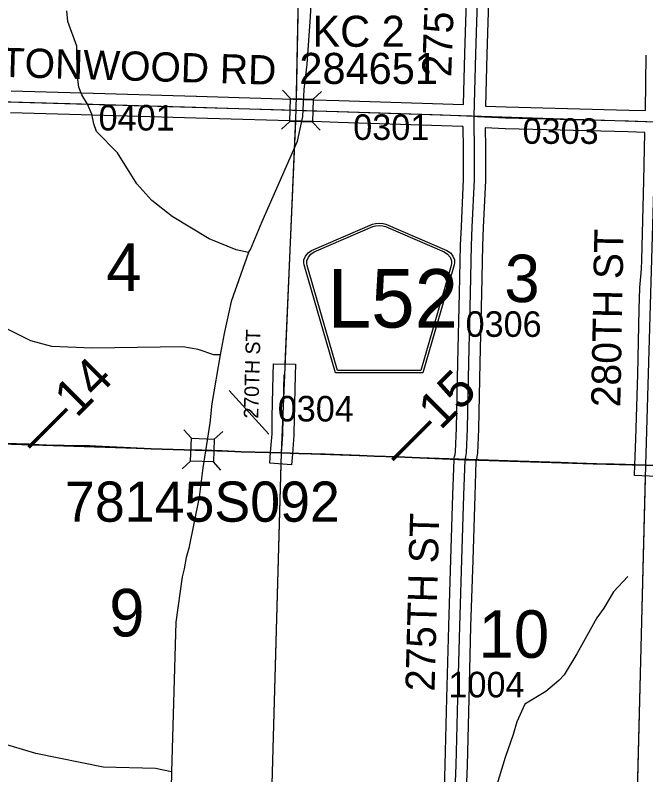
# Model space of a CAD drawing. Extents: x -132.8 to -73.3, y -60 to -26.
# Drawn here: x -113.756 to -112.029, y -52.384 to -50.304 of the extents above; entities that cross this region are included whole.
import ezdxf

# ---------------------------------------------------------------- set-up
doc = ezdxf.new("R2010")
doc.units = 0
for name, color, linetype in [('tdCoHydroRiver', 7, 'Continuous'), ('tdCoPriCL', 7, 'Continuous'), ('tdCoPrimary', 7, 'Continuous'), ('tdCoPriNonDiv', 7, 'Continuous'), ('tdCoPriNonDivCL', 7, 'Continuous'), ('tdCoSecRdNmbr', 7, 'Continuous'), ('tdCoSecRdTxt', 7, 'Continuous'), ('tdCoSecRteBand', 7, 'Continuous'), ('tdCoSecRteCL', 7, 'Continuous'), ('tdCoSectLine', 7, 'Continuous'), ('tdCoSectLinePart', 7, 'Continuous'), ('tdCoSectNmbr', 7, 'Continuous'), ('tdCoShieldCoRte', 7, 'Continuous'), ('tdCoStrucNonDivPri', 7, 'Continuous'), ('tdCoStrucPriMaintName', 7, 'Continuous'), ('tdCoStrucSec', 7, 'Continuous'), ('tdCoStrucSecCoName', 7, 'Continuous'), ('tdCoStrucSecFHWANum', 7, 'Continuous'), ('tdCoSurfGravel', 7, 'Continuous'), ('tdCoTwpBndryShd', 7, 'Continuous'), ('tdStHwyPriRefPost1', 7, 'Continuous'), ('tdStHwyPriRefPost5', 7, 'Continuous')]:
    doc.layers.add(name, color=color, linetype=linetype)

msp = doc.modelspace()

# ---------------------------------------------------------------- linework, layer by layer
at = {"layer": 'tdCoHydroRiver'}
for points in [[(-113.117, -50.9536), (-113.112, -50.9458), (-113.0801, -50.8693), (-112.983, -50.6494), (-112.9687, -50.5819), (-112.9652, -50.5078), (-112.9571, -50.4386), (-112.9474, -50.3082), (-112.935, -50.0754)], [(-113.117, -50.9536), (-113.1515, -50.9464), (-113.2249, -50.9161), (-113.326, -50.8552), (-113.3817, -50.8112), (-113.4231, -50.766), (-113.4762, -50.681), (-113.5332, -50.6227), (-113.5405, -50.602), (-113.5462, -50.5751), (-113.5581, -50.5479), (-113.5732, -50.5223), (-113.5822, -50.5016), (-113.586, -50.4652), (-113.5872, -50.3894), (-113.6123, -50.321), (-113.6146, -50.292)], [(-113.117, -50.9536), (-113.1645, -51.0881), (-113.1841, -51.1759), (-113.1951, -51.234)], [(-113.1951, -51.234), (-113.2124, -51.2336), (-113.2547, -51.2199), (-113.2971, -51.2125), (-113.545, -51.2156), (-113.6554, -51.2113), (-113.7134, -51.1956), (-113.7773, -51.164)], [(-113.1951, -51.234), (-113.2174, -51.3676), (-113.2235, -51.421), (-113.2424, -51.5436), (-113.2523, -51.6238), (-113.2811, -51.7635), (-113.288, -51.7886), (-113.2935, -51.82), (-113.2988, -51.842), (-113.3162, -51.9662), (-113.3281, -52.3761)], [(-112.0787, -51.8414), (-112.1177, -51.8831), (-112.1441, -51.9281), (-112.1637, -51.9545), (-112.205, -52.0276), (-112.2182, -52.0525), (-112.2528, -52.11), (-112.2674, -52.1254), (-112.3029, -52.156), (-112.3606, -52.1908), (-112.3824, -52.2392), (-112.3927, -52.2736), (-112.4148, -52.3362), (-112.4475, -52.4442)], [(-113.3281, -52.3761), (-113.3721, -52.367), (-113.5156, -52.3634), (-113.6994, -52.3256), (-113.7981, -52.2963)], [(-113.3281, -52.3761), (-113.3345, -52.6914), (-113.3448, -52.7212), (-113.3468, -52.74), (-113.3744, -52.8324), (-113.3763, -52.8466), (-113.3812, -52.8512), (-113.3831, -52.8653), (-113.4126, -52.9687), (-113.418, -52.9954)]]:
    msp.add_lwpolyline(points, dxfattribs=at)
at = {"layer": 'tdCoPriCL'}
msp.add_lwpolyline([(-111.9981, -51.5372), (-112.0297, -51.536), (-112.0854, -51.534), (-112.116, -51.5334), (-112.1737, -51.5323), (-112.2627, -51.5291), (-112.3788, -51.5256), (-112.4622, -51.5224), (-112.5249, -51.5211), (-112.5438, -51.5207), (-112.6074, -51.5182), (-112.7103, -51.513), (-112.773, -51.5112), (-112.8124, -51.5101), (-112.9073, -51.5064), (-112.9791, -51.5042), (-113.0272, -51.5027), (-113.0612, -51.5017), (-113.1377, -51.4992), (-113.1907, -51.497), (-113.2452, -51.4948), (-113.2938, -51.4945), (-113.3838, -51.4913), (-113.4592, -51.4876), (-113.5361, -51.4842), (-113.5517, -51.4834), (-113.622, -51.4825), (-113.677, -51.481), (-113.7174, -51.4785), (-113.7862, -51.477)], dxfattribs=at)
at = {"layer": 'tdCoPrimary'}
for p, q in [((-112.7726, -51.5112), (-112.7099, -51.513)), ((-112.7726, -51.5112), (-112.7099, -51.513)), ((-112.1733, -51.5323), (-112.1156, -51.5334)), ((-112.1733, -51.5323), (-112.1156, -51.5334))]:
    msp.add_line(p, q, dxfattribs=at)
for points in [[(-114.0981, -51.4691), (-114.0697, -51.4687), (-114.022, -51.4702), (-113.9881, -51.4714), (-113.901, -51.4721), (-113.8579, -51.4736), (-113.7859, -51.477), (-113.717, -51.4785), (-113.6766, -51.481), (-113.6216, -51.4825), (-113.5513, -51.4834), (-113.5357, -51.4842)], [(-114.0981, -51.4691), (-114.0697, -51.4687), (-114.022, -51.4702), (-113.9881, -51.4714), (-113.901, -51.4721), (-113.8579, -51.4736), (-113.7859, -51.477), (-113.717, -51.4785), (-113.6766, -51.481), (-113.6216, -51.4825), (-113.5513, -51.4834), (-113.5357, -51.4842)], [(-113.7859, -51.477), (-113.717, -51.4785), (-113.6766, -51.481), (-113.6216, -51.4825), (-113.5513, -51.4834), (-113.5357, -51.4842), (-113.4589, -51.4876), (-113.4589, -51.4876), (-113.3834, -51.4913), (-113.2934, -51.4945), (-113.2597, -51.4947), (-113.2448, -51.4948), (-113.225, -51.4956), (-113.1903, -51.497), (-113.1373, -51.4992), (-113.0608, -51.5017), (-113.0268, -51.5027), (-112.9787, -51.5042), (-112.9069, -51.5064), (-112.812, -51.5101), (-112.7726, -51.5112), (-112.7099, -51.513), (-112.6071, -51.5182), (-112.5434, -51.5207), (-112.5245, -51.5211), (-112.4618, -51.5224), (-112.3785, -51.5256), (-112.2623, -51.5291), (-112.1733, -51.5323), (-112.1156, -51.5334), (-112.085, -51.534), (-112.0293, -51.536)], [(-113.5357, -51.4842), (-113.4589, -51.4876), (-113.4589, -51.4876)], [(-113.5357, -51.4842), (-113.4589, -51.4876), (-113.4589, -51.4876)], [(-113.4589, -51.4876), (-113.3834, -51.4913), (-113.2934, -51.4945), (-113.2597, -51.4947), (-113.2448, -51.4948), (-113.225, -51.4956), (-113.1903, -51.497), (-113.1373, -51.4992), (-113.0608, -51.5017), (-113.0268, -51.5027), (-112.9787, -51.5042), (-112.9069, -51.5064), (-112.812, -51.5101), (-112.7726, -51.5112)], [(-113.4589, -51.4876), (-113.3834, -51.4913), (-113.2934, -51.4945), (-113.2597, -51.4947), (-113.2448, -51.4948), (-113.225, -51.4956), (-113.1903, -51.497), (-113.1373, -51.4992), (-113.0608, -51.5017), (-113.0268, -51.5027), (-112.9787, -51.5042), (-112.9069, -51.5064), (-112.812, -51.5101), (-112.7726, -51.5112)], [(-112.7099, -51.513), (-112.6071, -51.5182), (-112.5434, -51.5207), (-112.5245, -51.5211), (-112.4618, -51.5224), (-112.3785, -51.5256), (-112.2623, -51.5291), (-112.1733, -51.5323)], [(-112.7099, -51.513), (-112.6071, -51.5182), (-112.5434, -51.5207), (-112.5245, -51.5211), (-112.4618, -51.5224), (-112.3785, -51.5256), (-112.2623, -51.5291), (-112.1733, -51.5323)], [(-112.1156, -51.5334), (-112.085, -51.534), (-112.0293, -51.536), (-111.9977, -51.5372), (-111.9235, -51.5389), (-111.8776, -51.5386)], [(-112.1156, -51.5334), (-112.085, -51.534), (-112.0293, -51.536), (-111.9977, -51.5372), (-111.9235, -51.5389), (-111.8776, -51.5386)]]:
    msp.add_lwpolyline(points, dxfattribs=at)
at = {"layer": 'tdCoPriNonDiv'}
msp.add_lwpolyline([(-115.4279, -51.4583), (-115.2528, -51.461), (-115.0676, -51.4617), (-114.944, -51.465), (-114.7117, -51.4645), (-114.5769, -51.4674), (-114.2824, -51.4684), (-114.185, -51.4699), (-114.0701, -51.4687), (-113.9884, -51.4714), (-113.9014, -51.4721), (-113.7862, -51.477), (-113.7174, -51.4785), (-113.622, -51.4825), (-113.5517, -51.4834), (-113.3838, -51.4913), (-113.2938, -51.4945), (-112.9073, -51.5064), (-112.7103, -51.513), (-112.5438, -51.5207), (-112.1737, -51.5323), (-111.9239, -51.5389)], dxfattribs=at)
at = {"layer": 'tdCoPriNonDivCL'}
msp.add_lwpolyline([(-113.7862, -51.477), (-113.7174, -51.4785), (-113.677, -51.481), (-113.622, -51.4825), (-113.5517, -51.4834), (-113.5361, -51.4842), (-113.4592, -51.4876), (-113.4592, -51.4876), (-113.3838, -51.4913), (-113.2938, -51.4945), (-113.26, -51.4947), (-113.2452, -51.4948), (-113.2254, -51.4956), (-113.1907, -51.497), (-113.1377, -51.4992), (-113.0612, -51.5017), (-113.0272, -51.5027), (-112.9791, -51.5042), (-112.9073, -51.5064), (-112.8124, -51.5101), (-112.773, -51.5112), (-112.7103, -51.513), (-112.6074, -51.5182), (-112.5438, -51.5207), (-112.5249, -51.5211), (-112.4622, -51.5224), (-112.3788, -51.5256), (-112.2627, -51.5291), (-112.1737, -51.5323), (-112.116, -51.5334), (-112.0854, -51.534), (-112.0297, -51.536), (-111.9981, -51.5372)], dxfattribs=at)
msp.add_lwpolyline([(-113.7862, -51.477), (-113.7174, -51.4785), (-113.677, -51.481), (-113.622, -51.4825), (-113.5517, -51.4834), (-113.5361, -51.4842), (-113.4592, -51.4876), (-113.4592, -51.4876), (-113.3838, -51.4913), (-113.2938, -51.4945), (-113.26, -51.4947), (-113.2452, -51.4948), (-113.2254, -51.4956), (-113.1907, -51.497), (-113.1377, -51.4992), (-113.0612, -51.5017), (-113.0272, -51.5027), (-112.9791, -51.5042), (-112.9073, -51.5064), (-112.8124, -51.5101), (-112.773, -51.5112), (-112.7103, -51.513), (-112.6074, -51.5182), (-112.5438, -51.5207), (-112.5249, -51.5211), (-112.4622, -51.5224), (-112.3788, -51.5256), (-112.2627, -51.5291), (-112.1737, -51.5323), (-112.116, -51.5334), (-112.0854, -51.534), (-112.0297, -51.536), (-111.9981, -51.5372)], dxfattribs=at)
at = {"layer": 'tdCoSecRteBand'}
for points in [[(-111.9126, -49.3806), (-112.3222, -49.3683), (-112.3222, -49.3683), (-112.3223, -49.3683), (-112.4308, -49.3647), (-112.4358, -49.5153), (-112.4374, -49.5816), (-112.44, -49.6987), (-112.441, -49.8267), (-112.441, -49.8269), (-112.441, -49.8271), (-112.442, -49.8747), (-112.442, -49.8753), (-112.4421, -49.8759), (-112.4534, -50.0577), (-112.4595, -50.2363), (-112.4652, -50.411), (-112.4687, -50.5528), (-112.4122, -50.5551), (-112.0763, -50.5638), (-112.0307, -50.5649)], [(-112.5286, -50.5491), (-112.5252, -50.4094), (-112.5252, -50.4093), (-112.5252, -50.4092), (-112.5195, -50.2343)], [(-112.0307, -50.5649), (-112.0284, -50.4134)], [(-113.7675, -50.5112), (-113.5739, -50.5169), (-113.2602, -50.5258), (-113.2602, -50.5258), (-113.2601, -50.5258), (-112.9371, -50.5357), (-112.8703, -50.5376), (-112.8702, -50.5376), (-112.8702, -50.5376), (-112.5856, -50.547), (-112.5855, -50.547), (-112.5855, -50.547), (-112.5286, -50.5491)], [(-112.5811, -52.4248), (-112.5787, -52.3562), (-112.574, -52.1741), (-112.5691, -51.9766), (-112.5691, -51.9765), (-112.5691, -51.9764), (-112.5634, -51.7947), (-112.5634, -51.7946), (-112.5634, -51.7946), (-112.5575, -51.6171), (-112.5545, -51.5202), (-112.5544, -51.5163), (-112.5533, -51.5127), (-112.5516, -51.5067), (-112.5502, -51.4989), (-112.5474, -51.4351), (-112.5442, -51.2547), (-112.5442, -51.2547), (-112.5442, -51.2546), (-112.5397, -51.0649), (-112.5397, -51.0649), (-112.5397, -51.0649), (-112.5365, -50.934), (-112.5365, -50.9337), (-112.5365, -50.9335), (-112.5345, -50.8832), (-112.5345, -50.8831), (-112.5345, -50.883), (-112.5284, -50.7542), (-112.5284, -50.6682), (-112.5296, -50.6101), (-112.5301, -50.6101), (-112.5301, -50.6091), (-112.5876, -50.607), (-112.8721, -50.5976), (-112.9389, -50.5956), (-112.9389, -50.5956), (-112.9389, -50.5956), (-113.2619, -50.5858), (-113.5756, -50.5769), (-113.5756, -50.5769), (-113.5756, -50.5769), (-113.7691, -50.5712)], [(-112.0005, -51.5672), (-112.0605, -51.5648), (-112.0593, -51.5349), (-112.0565, -51.4651), (-112.0513, -51.2867), (-112.0481, -51.109), (-112.0481, -51.1087), (-112.0481, -51.1084), (-112.0459, -51.0512), (-112.0459, -51.0506), (-112.0458, -51.0499), (-112.0433, -51.0196), (-112.0433, -51.0194), (-112.0433, -51.0193), (-112.0414, -50.9985), (-112.0407, -50.9748), (-112.0395, -50.9378), (-112.0353, -50.7579), (-112.0353, -50.7579), (-112.0353, -50.7579), (-112.0321, -50.6249), (-112.0779, -50.6237), (-112.0779, -50.6237), (-112.0779, -50.6237), (-112.414, -50.6151), (-112.4142, -50.6151), (-112.4145, -50.6151), (-112.4696, -50.6128), (-112.4684, -50.6672), (-112.4684, -50.6675), (-112.4684, -50.6679), (-112.4684, -50.7549), (-112.4684, -50.7556), (-112.4684, -50.7563), (-112.4746, -50.8857), (-112.4765, -50.9356), (-112.4797, -51.0664), (-112.4842, -51.2559), (-112.4874, -51.4366), (-112.4874, -51.437), (-112.4874, -51.4374), (-112.4904, -51.5035), (-112.4904, -51.5054), (-112.4908, -51.5073), (-112.4927, -51.5186), (-112.493, -51.5203), (-112.4935, -51.5219), (-112.4947, -51.5258), (-112.4975, -51.619), (-112.4975, -51.619), (-112.4975, -51.619), (-112.5034, -51.7966), (-112.5091, -51.9782), (-112.514, -52.1756), (-112.514, -52.1756), (-112.514, -52.1756), (-112.5187, -52.3579), (-112.5187, -52.358), (-112.5187, -52.3582), (-112.5212, -52.4267)], [(-112.9993, -51.535), (-113.0591, -51.5303), (-113.0567, -51.5004), (-113.0528, -51.4506), (-113.0524, -51.4053), (-113.0524, -51.4051), (-113.0523, -51.4049), (-113.0496, -51.2885), (-113.0489, -51.2585), (-112.989, -51.2599), (-112.9897, -51.2899), (-112.9924, -51.4061), (-112.9929, -51.4523), (-112.9929, -51.4533), (-112.9929, -51.4543), (-112.9969, -51.5051), (-112.9993, -51.535)]]:
    msp.add_lwpolyline(points, dxfattribs=at)
at = {"layer": 'tdCoSecRteCL'}
for points in [[(-112.4994, -50.5809), (-112.4952, -50.4102), (-112.4895, -50.2353), (-112.4833, -50.0563), (-112.472, -49.874), (-112.471, -49.8264), (-112.47, -49.6982), (-112.4673, -49.5809), (-112.4658, -49.5145), (-112.4604, -49.3515), (-112.4597, -49.3337)], [(-114.2487, -50.5263), (-114.1873, -50.5301), (-114.118, -50.5316), (-113.8759, -50.539), (-113.7683, -50.5412), (-113.5747, -50.5469), (-113.2611, -50.5558), (-112.938, -50.5656), (-112.8712, -50.5676), (-112.5866, -50.577), (-112.5203, -50.5795), (-112.5072, -50.5799), (-112.4994, -50.5809)], [(-112.5528, -52.521), (-112.5512, -52.4259), (-112.5487, -52.3571), (-112.544, -52.1749), (-112.5391, -51.9773), (-112.5334, -51.7956), (-112.5275, -51.618), (-112.5245, -51.5211), (-112.5223, -51.5135), (-112.5203, -51.5021), (-112.5174, -51.436), (-112.5142, -51.2553), (-112.5097, -51.0656), (-112.5065, -50.9347), (-112.5045, -50.8844), (-112.4984, -50.7549), (-112.4984, -50.6679), (-112.4999, -50.5998), (-112.4994, -50.5809)], [(-112.4994, -50.5809), (-112.4907, -50.5819), (-112.4132, -50.5851), (-112.0771, -50.5938), (-112.0013, -50.5957)], [(-113.0268, -51.5027), (-113.0229, -51.452), (-113.0224, -51.4056), (-113.0196, -51.2892)]]:
    msp.add_lwpolyline(points, dxfattribs=at)
at = {"layer": 'tdCoSectLine'}
for points in [[(-112.9865, -50.5642), (-112.9671, -49.5659)], [(-114.0011, -50.5352), (-112.9865, -50.5642)], [(-113.0272, -51.5027), (-112.9865, -50.5642)], [(-112.9865, -50.5642), (-112.0017, -50.5957)], [(-112.0297, -51.536), (-112.0017, -50.5957)], [(-114.0224, -51.4702), (-113.0272, -51.5027)], [(-113.0551, -52.5076), (-113.0272, -51.5027)], [(-113.0272, -51.5027), (-112.0297, -51.536)], [(-112.0547, -52.5353), (-112.0297, -51.536)], [(-112.0297, -51.536), (-111.3147, -51.5398), (-111.023, -51.5477)]]:
    msp.add_lwpolyline(points, dxfattribs=at)
at = {"layer": 'tdCoSectLinePart'}
for points in [[(-112.9859, -50.5346), (-112.9671, -49.5659)], [(-113.0167, -51.2593), (-112.9878, -50.5945)], [(-113.992, -51.4712), (-113.0572, -51.5017)], [(-112.9972, -51.5037), (-112.5545, -51.5185)], [(-113.0551, -52.5076), (-113.028, -51.5327)], [(-112.494, -51.5205), (-112.0599, -51.535)], [(-112.054, -52.5054), (-112.0304, -51.566)]]:
    msp.add_lwpolyline(points, dxfattribs=at)
at = {"layer": 'tdCoShieldCoRte'}
for points in [[(-112.8792, -51.2837), (-112.9611, -51.0008), (-112.965, -50.9877), (-112.9658, -50.9818), (-112.9658, -50.974), (-112.9615, -50.9637), (-112.9542, -50.9552), (-112.9447, -50.9485), (-112.7774, -50.8761), (-112.7699, -50.8745), (-112.7594, -50.8736), (-112.749, -50.8745), (-112.7415, -50.8761), (-112.5742, -50.9485), (-112.5647, -50.9552), (-112.5574, -50.9637), (-112.5531, -50.974), (-112.5531, -50.9818), (-112.5539, -50.9877), (-112.5577, -51.0008), (-112.6397, -51.2837)], [(-112.8733, -51.2774), (-112.9531, -51.0021), (-112.9568, -50.9895), (-112.9575, -50.9838), (-112.9575, -50.9763), (-112.9534, -50.9664), (-112.9464, -50.9583), (-112.9373, -50.9519), (-112.7767, -50.8824), (-112.7695, -50.8809), (-112.7594, -50.88), (-112.7494, -50.8809), (-112.7422, -50.8824), (-112.5816, -50.9519), (-112.5724, -50.9583), (-112.5655, -50.9664), (-112.5614, -50.9763), (-112.5614, -50.9838), (-112.5621, -50.9895), (-112.5658, -51.0021), (-112.6455, -51.2774)]]:
    msp.add_lwpolyline(points, close=True, dxfattribs=at)
at = {"layer": 'tdCoStrucNonDivPri'}
for points in [[(-113.2946, -51.4393), (-113.2734, -51.4623), (-113.2109, -51.4649)], [(-113.1879, -51.4437), (-113.2109, -51.4649), (-113.2135, -51.5274)], [(-113.299, -51.546), (-113.276, -51.5248), (-113.2734, -51.4623)], [(-113.1927, -51.5499), (-113.2135, -51.5274), (-113.276, -51.5248)]]:
    msp.add_lwpolyline(points, dxfattribs=at)
at = {"layer": 'tdCoStrucPriMaintName'}
msp.add_line((-113.1705, -51.3319), (-113.0615, -51.4513), dxfattribs=at)
msp.add_line((-113.1705, -51.3319), (-113.0615, -51.4513), dxfattribs=at)
msp.add_line((-113.1705, -51.3319), (-113.0615, -51.4513), dxfattribs=at)
at = {"layer": 'tdCoStrucSec'}
for points in [[(-113.0239, -50.5096), (-113.0024, -50.5324), (-112.9399, -50.5343)], [(-112.9171, -50.5129), (-112.9399, -50.5343), (-112.9418, -50.5968)], [(-113.0271, -50.6164), (-113.0043, -50.5949), (-113.0024, -50.5324)], [(-112.9208, -50.6191), (-112.9418, -50.5968), (-113.0043, -50.5949)], [(-113.2946, -51.4393), (-113.2734, -51.4623), (-113.2109, -51.4649)], [(-113.1879, -51.4437), (-113.2109, -51.4649), (-113.2135, -51.5274)], [(-113.299, -51.546), (-113.276, -51.5248), (-113.2734, -51.4623)], [(-113.1927, -51.5499), (-113.2135, -51.5274), (-113.276, -51.5248)]]:
    msp.add_lwpolyline(points, dxfattribs=at)
at = {"layer": 'tdCoSurfGravel'}
for points in [[(-112.5245, -51.5211), (-112.5223, -51.5135), (-112.5203, -51.5021), (-112.5174, -51.436), (-112.5142, -51.2553), (-112.5097, -51.0656), (-112.5065, -50.9347), (-112.5045, -50.8844), (-112.4984, -50.7549), (-112.4984, -50.6679), (-112.4999, -50.5998), (-112.4994, -50.5809), (-112.4952, -50.4102), (-112.4895, -50.2353), (-112.4833, -50.0563), (-112.472, -49.874), (-112.471, -49.8264), (-112.47, -49.6982), (-112.4673, -49.5809)], [(-114.2487, -50.5263), (-114.2487, -50.5263), (-114.1873, -50.5301), (-114.118, -50.5316), (-113.8759, -50.539), (-113.7683, -50.5412), (-113.5747, -50.5469), (-113.2611, -50.5558), (-112.938, -50.5656), (-112.8712, -50.5676), (-112.5866, -50.577), (-112.5203, -50.5795), (-112.5072, -50.5799), (-112.4994, -50.5809)], [(-112.4994, -50.5809), (-112.4907, -50.5819), (-112.4132, -50.5851), (-112.0771, -50.5938), (-112.0013, -50.5957)], [(-113.0268, -51.5027), (-113.0229, -51.452), (-113.0224, -51.4056), (-113.0196, -51.2892)], [(-112.5528, -52.521), (-112.5512, -52.4259), (-112.5487, -52.3571), (-112.544, -52.1749), (-112.5391, -51.9773), (-112.5334, -51.7956), (-112.5275, -51.618), (-112.5245, -51.5211)]]:
    msp.add_lwpolyline(points, dxfattribs=at)
at = {"layer": 'tdCoTwpBndryShd'}
msp.add_lwpolyline([(-120.9191, -50.3467), (-120.4215, -50.3572), (-119.924, -50.3677), (-119.4305, -50.3843), (-118.9369, -50.3941), (-117.9423, -50.429), (-116.9495, -50.4586), (-115.9494, -50.483), (-114.9961, -50.5127), (-114.0011, -50.5352), (-112.9865, -50.5642), (-112.0017, -50.5957), (-111.0051, -50.628), (-110.6406, -50.6427), (-110.0099, -50.6583), (-109.0466, -50.682), (-108.0484, -50.7057), (-107.0549, -50.7359), (-106.0586, -50.7581), (-105.063, -50.7875), (-104.0667, -50.813)], dxfattribs=at)

# ---------------------------------------------------------------- texts
at = {"layer": 'tdCoSecRdNmbr'}
for s, rotation, p in [('0401', 359.9145, (-113.5279, -50.6198)), ('0301', 359.915, (-112.8306, -50.6456)), ('0303', 359.9154, (-112.3669, -50.6563)), ('0306', 359.9153, (-112.523, -51.1847)), ('0304', 359.9149, (-113.0373, -51.4164)), ('1004', 359.9153, (-112.5699, -52.1717))]:
    msp.add_text(s, height=0.07, rotation=rotation, dxfattribs=at).set_placement(p)
at = {"layer": 'tdCoSecRdTxt'}
for s, height, rotation, p in [('275TH ST', 0.08, 87.9197, (-112.5624, -50.474)), ('COTTONWOOD RD', 0.08, 358.3347, (-114.0223, -50.4663)), ('280TH ST', 0.08, 88.9381, (-112.0993, -51.3781)), ('270TH ST ', 0.04, 88.4741, (-113.0906, -51.409)), ('275TH ST', 0.08, 88.4607, (-112.608, -52.1562))]:
    msp.add_text(s, height=height, rotation=rotation, dxfattribs=at).set_placement(p)
at = {"layer": 'tdCoSectNmbr'}
for s, rotation, p in [('4', 359.9145, (-113.5066, -51.0588)), ('3', 358.5903, (-112.4178, -51.0886)), ('9', 359.9145, (-113.4988, -52.0049)), ('10', 359.9153, (-112.4875, -52.0634))]:
    msp.add_text(s, height=0.13, rotation=rotation, dxfattribs=at).set_placement(p)
at = {"layer": 'tdCoShieldCoRte'}
msp.add_text('L52', height=0.16, dxfattribs=at).set_placement((-112.9005, -51.1595))
at = {"layer": 'tdCoStrucPriMaintName'}
msp.add_text('78145S092', height=0.11, dxfattribs=at).set_placement((-113.6198, -51.691))
msp.add_text('78145S092', height=0.11, dxfattribs=at).set_placement((-113.6198, -51.691))
msp.add_text('78145S092', height=0.11, dxfattribs=at).set_placement((-113.6198, -51.691))
at = {"layer": 'tdCoStrucSecCoName'}
msp.add_text('KC 2', height=0.085, dxfattribs=at).set_placement((-112.9421, -50.3907))
at = {"layer": 'tdCoStrucSecFHWANum'}
msp.add_text('284651', height=0.085, dxfattribs=at).set_placement((-112.978, -50.4924))
at = {"layer": 'tdStHwyPriRefPost1'}
for s, p in [('‒‒14', (-113.6932, -51.5136)), ('‒‒15', (-112.6969, -51.5478))]:
    msp.add_text(s, height=0.1, rotation=45, dxfattribs=at).set_placement(p)
at = {"layer": 'tdStHwyPriRefPost5'}
msp.add_text('‒‒15', height=0.1, rotation=45, dxfattribs=at).set_placement((-112.6969, -51.5478))

doc.saveas('drawing.dxf')
